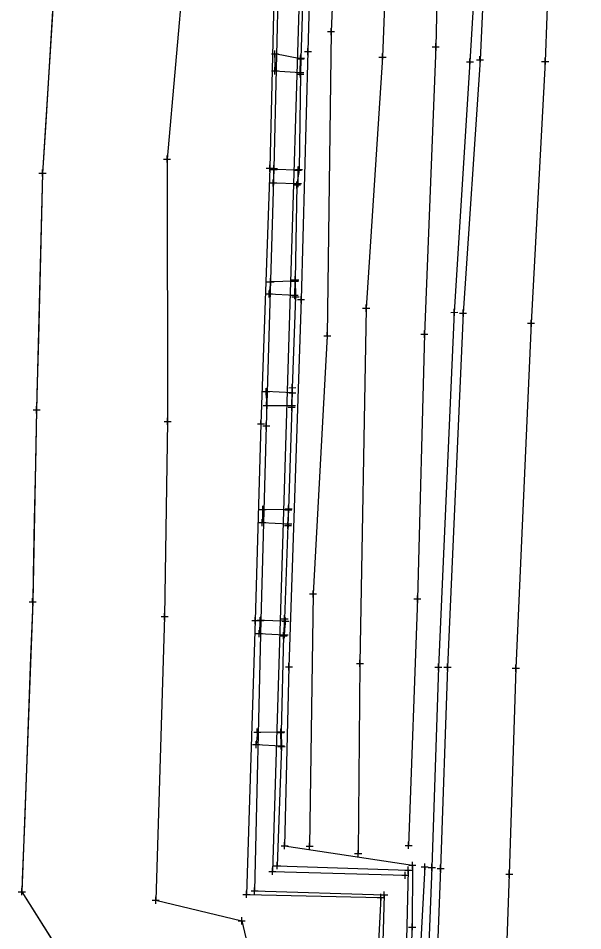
# Model space of a CAD drawing. Extents: x -1 to 1157254, y -1 to 2021979.
# Drawn here: x 1151596.1 to 1151697.6, y 2019737 to 2019901.1 of the extents above; entities that cross this region are included whole.
import ezdxf

# ---------------------------------------------------------------- set-up
doc = ezdxf.new("R2010")
doc.units = 0
for name, color, linetype in [('S_BUILDING_ANNOT', 7, 'Continuous'), ('S_CTL_TABLE', 7, 'Continuous'), ('S_DRIVEWAY_ANNOT', 7, 'Continuous'), ('S_EDGE_BITUMINOUS_ANNOT', 7, 'Continuous'), ('S_EDGE_CONCRETE', 7, 'Continuous'), ('S_EDGE_CONCRETE_ANNOT', 7, 'Continuous'), ('S_EDGE_PAVEMENT', 7, 'Continuous'), ('S_EXIST_ROW', 7, 'Continuous'), ('S_EXISTING_ALIGNMENT', 7, 'Continuous'), ('S_EXISTING_ALIGNMENT_ANNOT', 7, 'Continuous'), ('S_GAS_PUMP_ISLAND_ANNOT', 7, 'Continuous')]:
    doc.layers.add(name, color=color, linetype=linetype)

msp = doc.modelspace()

# ---------------------------------------------------------------- linework, layer by layer
at = {"layer": 'S_BUILDING_ANNOT'}
for p, q in [((1151642.27, 2019894.05), (1151642.27, 2019895.32)), ((1151641.63, 2019894.68), (1151642.9, 2019894.68)), ((1151642.27, 2019894.68), (1151642.27, 2019894.68)), ((1151646.23, 2019893.8), (1151647.51, 2019893.8)), ((1151646.3, 2019893.93), (1151647.57, 2019893.93)), ((1151646.87, 2019893.16), (1151646.87, 2019894.43)), ((1151646.87, 2019893.8), (1151646.87, 2019893.8)), ((1151646.93, 2019893.29), (1151646.93, 2019894.57)), ((1151646.93, 2019893.93), (1151646.93, 2019893.93)), ((1151660.96, 2019894.11), (1151662.23, 2019894.12)), ((1151661.59, 2019893.48), (1151661.59, 2019894.75)), ((1151661.59, 2019894.11), (1151661.59, 2019894.11)), ((1151677.32, 2019892.62), (1151677.32, 2019893.89)), ((1151678.49, 2019893.64), (1151679.76, 2019893.65)), ((1151679.13, 2019893.01), (1151679.12, 2019894.28)), ((1151679.13, 2019893.64), (1151679.13, 2019893.64)), ((1151690.84, 2019892.7), (1151690.84, 2019893.97)), ((1151642.27, 2019891.02), (1151642.27, 2019892.29)), ((1151646.82, 2019890.71), (1151646.82, 2019891.98)), ((1151676.68, 2019893.25), (1151677.95, 2019893.25)), ((1151677.32, 2019893.25), (1151677.32, 2019893.25)), ((1151690.2, 2019893.33), (1151691.47, 2019893.34)), ((1151690.84, 2019893.33), (1151690.84, 2019893.33)), ((1151641.63, 2019891.65), (1151642.9, 2019891.66)), ((1151642.27, 2019891.66), (1151642.27, 2019891.66)), ((1151646.19, 2019891.34), (1151647.46, 2019891.35)), ((1151646.21, 2019891.05), (1151647.48, 2019891.05)), ((1151646.82, 2019891.35), (1151646.82, 2019891.35)), ((1151646.84, 2019890.41), (1151646.84, 2019891.68)), ((1151646.84, 2019891.05), (1151646.84, 2019891.05)), ((1151641.42, 2019873.9), (1151642.69, 2019873.91)), ((1151641.46, 2019874.07), (1151642.73, 2019874.07)), ((1151642.06, 2019873.27), (1151642.05, 2019874.54)), ((1151642.06, 2019873.91), (1151642.06, 2019873.91)), ((1151642.1, 2019873.43), (1151642.1, 2019874.7)), ((1151642.1, 2019874.07), (1151642.1, 2019874.07)), ((1151645.79, 2019873.81), (1151647.06, 2019873.81)), ((1151645.98, 2019873.89), (1151647.25, 2019873.89)), ((1151646.42, 2019873.17), (1151646.42, 2019874.45)), ((1151646.42, 2019873.81), (1151646.42, 2019873.81)), ((1151646.62, 2019873.25), (1151646.61, 2019874.53)), ((1151646.62, 2019873.89), (1151646.62, 2019873.89)), ((1151641.96, 2019870.85), (1151641.95, 2019872.12)), ((1151641.32, 2019871.48), (1151642.59, 2019871.49)), ((1151641.95, 2019871.49), (1151641.95, 2019871.49)), ((1151645.56, 2019871.12), (1151646.84, 2019871.12)), ((1151645.79, 2019871.36), (1151647.06, 2019871.36)), ((1151646.2, 2019870.48), (1151646.2, 2019871.76)), ((1151646.2, 2019871.12), (1151646.2, 2019871.12)), ((1151646.42, 2019870.73), (1151646.42, 2019872)), ((1151646.42, 2019871.36), (1151646.42, 2019871.36)), ((1151641.48, 2019853.08), (1151641.48, 2019854.35)), ((1151645.27, 2019854.05), (1151646.54, 2019854.06)), ((1151645.89, 2019853.17), (1151645.89, 2019854.45)), ((1151645.91, 2019853.42), (1151645.9, 2019854.69)), ((1151645.9, 2019854.05), (1151645.9, 2019854.05)), ((1151640.84, 2019853.71), (1151642.12, 2019853.72)), ((1151641.48, 2019853.71), (1151641.48, 2019853.71)), ((1151645.25, 2019853.81), (1151646.53, 2019853.81)), ((1151645.89, 2019853.81), (1151645.89, 2019853.81)), ((1151640.58, 2019851.51), (1151641.86, 2019851.51)), ((1151641.22, 2019850.88), (1151641.22, 2019852.15)), ((1151641.22, 2019851.51), (1151641.22, 2019851.51)), ((1151645.19, 2019851.27), (1151646.46, 2019851.27)), ((1151645.33, 2019851.01), (1151646.61, 2019851.01)), ((1151645.82, 2019850.63), (1151645.82, 2019851.9)), ((1151645.82, 2019851.27), (1151645.82, 2019851.27)), ((1151645.97, 2019850.37), (1151645.97, 2019851.65)), ((1151645.97, 2019851.01), (1151645.97, 2019851.01)), ((1151673.86, 2019848.2), (1151675.14, 2019848.21)), ((1151674.5, 2019847.57), (1151674.5, 2019848.84)), ((1151674.5, 2019848.21), (1151674.5, 2019848.21)), ((1151675.45, 2019848.06), (1151676.72, 2019848.07)), ((1151676.09, 2019847.43), (1151676.08, 2019848.7)), ((1151676.09, 2019848.07), (1151676.09, 2019848.07)), ((1151687.65, 2019846.23), (1151688.93, 2019846.23)), ((1151688.29, 2019845.59), (1151688.29, 2019846.87)), ((1151688.29, 2019846.23), (1151688.29, 2019846.23)), ((1151640.72, 2019833.32), (1151640.72, 2019834.59)), ((1151644.74, 2019834.65), (1151646.01, 2019834.66)), ((1151645.38, 2019834.02), (1151645.37, 2019835.29)), ((1151645.37, 2019834.65), (1151645.37, 2019834.65)), ((1151645.38, 2019833.07), (1151645.38, 2019834.34)), ((1151640.08, 2019833.96), (1151641.36, 2019833.96)), ((1151640.72, 2019833.96), (1151640.72, 2019833.96)), ((1151644.74, 2019833.7), (1151646.01, 2019833.7)), ((1151645.38, 2019833.7), (1151645.38, 2019833.7)), ((1151640.15, 2019831.47), (1151641.42, 2019831.47)), ((1151640.79, 2019830.84), (1151640.78, 2019832.11)), ((1151640.78, 2019831.47), (1151640.78, 2019831.47)), ((1151644.65, 2019831.14), (1151645.93, 2019831.14)), ((1151644.66, 2019831.44), (1151645.94, 2019831.44)), ((1151645.29, 2019830.5), (1151645.29, 2019831.77)), ((1151645.29, 2019831.14), (1151645.29, 2019831.14)), ((1151645.3, 2019830.8), (1151645.3, 2019832.08)), ((1151645.3, 2019831.44), (1151645.3, 2019831.44)), ((1151640.08, 2019827.76), (1151641.35, 2019827.76)), ((1151640.72, 2019827.13), (1151640.71, 2019828.4)), ((1151640.72, 2019827.76), (1151640.72, 2019827.76)), ((1151640.07, 2019812.12), (1151640.07, 2019813.39)), ((1151644.69, 2019812.05), (1151644.69, 2019813.32)), ((1151644.73, 2019812.21), (1151644.73, 2019813.48)), ((1151639.43, 2019812.76), (1151640.7, 2019812.76)), ((1151640.07, 2019812.76), (1151640.07, 2019812.76)), ((1151644.05, 2019812.69), (1151645.32, 2019812.69)), ((1151644.09, 2019812.84), (1151645.36, 2019812.85)), ((1151644.69, 2019812.69), (1151644.69, 2019812.69)), ((1151644.73, 2019812.85), (1151644.73, 2019812.85)), ((1151639.35, 2019810.38), (1151640.62, 2019810.38)), ((1151639.98, 2019809.75), (1151639.98, 2019811.02)), ((1151639.98, 2019810.38), (1151639.98, 2019810.38)), ((1151643.96, 2019809.88), (1151645.24, 2019809.88)), ((1151644.04, 2019810.17), (1151645.31, 2019810.17)), ((1151644.6, 2019809.25), (1151644.6, 2019810.52)), ((1151644.6, 2019809.88), (1151644.6, 2019809.88)), ((1151644.68, 2019809.53), (1151644.67, 2019810.8)), ((1151644.67, 2019810.17), (1151644.67, 2019810.17)), ((1151639.62, 2019792.11), (1151639.62, 2019793.39)), ((1151639.73, 2019792.19), (1151639.73, 2019793.46)), ((1151643.99, 2019792.45), (1151643.99, 2019793.72)), ((1151638.98, 2019792.75), (1151640.25, 2019792.75)), ((1151639.1, 2019792.82), (1151640.37, 2019792.82)), ((1151639.62, 2019792.75), (1151639.62, 2019792.75)), ((1151639.73, 2019792.82), (1151639.73, 2019792.82)), ((1151643.35, 2019793.09), (1151644.63, 2019793.09)), ((1151643.55, 2019792.64), (1151644.83, 2019792.64)), ((1151643.99, 2019793.09), (1151643.99, 2019793.09)), ((1151644.19, 2019792.01), (1151644.19, 2019793.28)), ((1151644.19, 2019792.64), (1151644.19, 2019792.64)), ((1151638.79, 2019790.42), (1151640.06, 2019790.42)), ((1151639.43, 2019789.78), (1151639.42, 2019791.05)), ((1151639.43, 2019790.42), (1151639.43, 2019790.42)), ((1151643.18, 2019790.03), (1151644.45, 2019790.03)), ((1151643.35, 2019790.21), (1151644.62, 2019790.22)), ((1151643.82, 2019789.39), (1151643.81, 2019790.67)), ((1151643.81, 2019790.03), (1151643.81, 2019790.03)), ((1151643.99, 2019789.58), (1151643.98, 2019790.85)), ((1151643.98, 2019790.21), (1151643.98, 2019790.21)), ((1151671.02, 2019784.4), (1151672.29, 2019784.4)), ((1151671.66, 2019783.76), (1151671.66, 2019785.03)), ((1151671.66, 2019784.4), (1151671.66, 2019784.4)), ((1151672.65, 2019784.38), (1151673.93, 2019784.39)), ((1151673.29, 2019783.75), (1151673.29, 2019785.02)), ((1151673.29, 2019784.38), (1151673.29, 2019784.38)), ((1151684.92, 2019784.19), (1151686.19, 2019784.19)), ((1151685.55, 2019783.56), (1151685.55, 2019784.83)), ((1151685.55, 2019784.19), (1151685.55, 2019784.19)), ((1151638.47, 2019772.71), (1151639.74, 2019772.71)), ((1151639.11, 2019772.07), (1151639.1, 2019773.35)), ((1151639.11, 2019772.71), (1151639.11, 2019772.71)), ((1151642.67, 2019772.63), (1151643.95, 2019772.63)), ((1151642.77, 2019772.72), (1151644.05, 2019772.72)), ((1151643.31, 2019772), (1151643.31, 2019773.27)), ((1151643.31, 2019772.63), (1151643.31, 2019772.63)), ((1151643.41, 2019772.08), (1151643.41, 2019773.36)), ((1151643.41, 2019772.72), (1151643.41, 2019772.72)), ((1151638.26, 2019770.45), (1151639.53, 2019770.45)), ((1151638.9, 2019769.81), (1151638.89, 2019771.08)), ((1151638.89, 2019770.45), (1151638.89, 2019770.45)), ((1151643.37, 2019769.61), (1151643.37, 2019770.88)), ((1151643.44, 2019769.44), (1151643.44, 2019770.71)), ((1151642.74, 2019770.24), (1151644.01, 2019770.24)), ((1151642.81, 2019770.07), (1151644.08, 2019770.08)), ((1151643.37, 2019770.24), (1151643.37, 2019770.24)), ((1151643.44, 2019770.08), (1151643.44, 2019770.08)), ((1151642.66, 2019748.01), (1151642.66, 2019749.28)), ((1151670.47, 2019747.71), (1151670.47, 2019748.99)), ((1151641.18, 2019747.63), (1151642.46, 2019747.63)), ((1151641.82, 2019747), (1151641.82, 2019748.27)), ((1151641.82, 2019747.63), (1151641.82, 2019747.63)), ((1151642.02, 2019748.65), (1151643.3, 2019748.65)), ((1151642.66, 2019748.65), (1151642.66, 2019748.65)), ((1151665.59, 2019747.86), (1151666.87, 2019747.86)), ((1151665.7, 2019746.3), (1151665.7, 2019747.58)), ((1151666.23, 2019747.22), (1151666.23, 2019748.49)), ((1151666.23, 2019747.86), (1151666.23, 2019747.86)), ((1151669.83, 2019748.35), (1151671.11, 2019748.35)), ((1151670.47, 2019748.35), (1151670.47, 2019748.35)), ((1151671.4, 2019748.15), (1151672.67, 2019748.15)), ((1151672.04, 2019747.52), (1151672.04, 2019748.79)), ((1151672.04, 2019748.15), (1151672.04, 2019748.15)), ((1151684.39, 2019746.5), (1151684.39, 2019747.77)), ((1151665.06, 2019746.94), (1151666.33, 2019746.94)), ((1151665.7, 2019746.94), (1151665.7, 2019746.94)), ((1151683.76, 2019747.13), (1151685.03, 2019747.14)), ((1151684.39, 2019747.13), (1151684.39, 2019747.13)), ((1151637.98, 2019744.11), (1151639.25, 2019744.11)), ((1151638.62, 2019743.47), (1151638.61, 2019744.74)), ((1151638.61, 2019744.11), (1151638.61, 2019744.11)), ((1151661.28, 2019743.39), (1151662.55, 2019743.39)), ((1151661.92, 2019742.75), (1151661.92, 2019744.03)), ((1151661.92, 2019743.39), (1151661.92, 2019743.39))]:
    msp.add_line(p, q, dxfattribs=at)
at = {"layer": 'S_CTL_TABLE'}
for p, q in [((1151651.73, 2019898.7), (1151653, 2019898.71)), ((1151652.37, 2019898.07), (1151652.36, 2019899.34)), ((1151652.36, 2019898.71), (1151652.36, 2019898.71)), ((1151647.56, 2019895.11), (1151648.83, 2019895.11)), ((1151648.19, 2019894.48), (1151648.19, 2019895.75)), ((1151648.19, 2019895.11), (1151648.19, 2019895.11)), ((1151670.54, 2019895.97), (1151671.81, 2019895.97)), ((1151671.18, 2019895.33), (1151671.17, 2019896.6)), ((1151671.17, 2019895.97), (1151671.17, 2019895.97)), ((1151660.97, 2019894.11), (1151662.24, 2019894.11)), ((1151661.61, 2019893.47), (1151661.6, 2019894.75)), ((1151661.61, 2019894.11), (1151661.61, 2019894.11)), ((1151622.26, 2019875.79), (1151623.53, 2019875.79)), ((1151622.89, 2019875.16), (1151622.89, 2019876.43)), ((1151622.89, 2019875.79), (1151622.89, 2019875.79)), ((1151600.5, 2019872.62), (1151600.5, 2019873.89)), ((1151640.72, 2019874.12), (1151641.99, 2019874.13)), ((1151641.36, 2019873.49), (1151641.35, 2019874.76)), ((1151641.35, 2019874.13), (1151641.35, 2019874.13)), ((1151599.86, 2019873.25), (1151601.14, 2019873.26)), ((1151600.5, 2019873.25), (1151600.5, 2019873.25)), ((1151646.97, 2019849.87), (1151646.97, 2019851.14)), ((1151646.34, 2019850.51), (1151647.61, 2019850.51)), ((1151646.97, 2019850.51), (1151646.97, 2019850.51)), ((1151658.67, 2019848.32), (1151658.67, 2019849.59)), ((1151658.03, 2019848.95), (1151659.31, 2019848.96)), ((1151658.67, 2019848.96), (1151658.67, 2019848.96)), ((1151651.69, 2019843.35), (1151651.68, 2019844.62)), ((1151668.5, 2019844.27), (1151669.77, 2019844.27)), ((1151669.13, 2019843.63), (1151669.13, 2019844.91)), ((1151669.13, 2019844.27), (1151669.13, 2019844.27)), ((1151651.05, 2019843.99), (1151652.32, 2019843.99)), ((1151651.68, 2019843.99), (1151651.68, 2019843.99)), ((1151599.44, 2019830.02), (1151599.43, 2019831.3)), ((1151598.8, 2019830.66), (1151600.07, 2019830.66)), ((1151599.44, 2019830.66), (1151599.44, 2019830.66)), ((1151622.35, 2019828.58), (1151623.62, 2019828.58)), ((1151622.99, 2019827.95), (1151622.99, 2019829.22)), ((1151622.99, 2019828.58), (1151622.99, 2019828.58)), ((1151639.13, 2019828.13), (1151640.4, 2019828.13)), ((1151639.77, 2019827.49), (1151639.76, 2019828.76)), ((1151639.76, 2019828.13), (1151639.76, 2019828.13)), ((1151598.74, 2019795.52), (1151598.73, 2019796.79)), ((1151648.48, 2019797.55), (1151649.76, 2019797.55)), ((1151649.12, 2019796.91), (1151649.12, 2019798.18)), ((1151649.12, 2019797.55), (1151649.12, 2019797.55)), ((1151667.23, 2019796.65), (1151668.5, 2019796.66)), ((1151667.87, 2019796.02), (1151667.87, 2019797.29)), ((1151667.87, 2019796.65), (1151667.87, 2019796.65)), ((1151598.1, 2019796.15), (1151599.37, 2019796.15)), ((1151598.74, 2019796.15), (1151598.74, 2019796.15)), ((1151621.82, 2019793.47), (1151623.09, 2019793.47)), ((1151622.45, 2019792.83), (1151622.45, 2019794.1)), ((1151622.45, 2019793.47), (1151622.45, 2019793.47)), ((1151638.74, 2019792.12), (1151638.74, 2019793.39)), ((1151638.11, 2019792.75), (1151639.38, 2019792.75)), ((1151638.74, 2019792.75), (1151638.74, 2019792.75)), ((1151657.53, 2019784.41), (1151657.53, 2019785.68)), ((1151644.15, 2019784.43), (1151645.43, 2019784.43)), ((1151644.79, 2019783.8), (1151644.79, 2019785.07)), ((1151644.79, 2019784.43), (1151644.79, 2019784.43)), ((1151656.9, 2019785.04), (1151658.17, 2019785.04)), ((1151657.53, 2019785.04), (1151657.53, 2019785.04)), ((1151643.36, 2019752.25), (1151644.64, 2019752.25)), ((1151644, 2019751.61), (1151644, 2019752.88)), ((1151648.49, 2019751.53), (1151648.49, 2019752.8)), ((1151665.67, 2019752.32), (1151666.94, 2019752.32)), ((1151666.3, 2019751.69), (1151666.3, 2019752.96)), ((1151666.3, 2019752.32), (1151666.3, 2019752.32)), ((1151644, 2019752.25), (1151644, 2019752.25)), ((1151647.86, 2019752.16), (1151649.13, 2019752.17)), ((1151648.49, 2019752.16), (1151648.49, 2019752.16)), ((1151656.58, 2019750.84), (1151657.86, 2019750.84)), ((1151657.22, 2019750.2), (1151657.22, 2019751.48)), ((1151657.22, 2019750.84), (1151657.22, 2019750.84)), ((1151666.98, 2019748.1), (1151666.97, 2019749.37)), ((1151669.18, 2019747.81), (1151669.18, 2019749.08)), ((1151666.34, 2019748.73), (1151667.61, 2019748.73)), ((1151666.97, 2019748.73), (1151666.97, 2019748.73)), ((1151668.54, 2019748.45), (1151669.81, 2019748.45)), ((1151669.18, 2019748.45), (1151669.18, 2019748.45)), ((1151596.78, 2019743.35), (1151596.78, 2019744.62)), ((1151637.17, 2019742.85), (1151637.17, 2019744.12)), ((1151596.14, 2019743.98), (1151597.42, 2019743.98)), ((1151596.78, 2019743.98), (1151596.78, 2019743.98)), ((1151620.2, 2019742.44), (1151621.48, 2019742.44)), ((1151620.84, 2019741.8), (1151620.84, 2019743.08)), ((1151620.84, 2019742.44), (1151620.84, 2019742.44)), ((1151636.53, 2019743.48), (1151637.8, 2019743.48)), ((1151637.17, 2019743.48), (1151637.17, 2019743.48)), ((1151660.66, 2019742.94), (1151661.93, 2019742.94)), ((1151661.3, 2019742.31), (1151661.29, 2019743.58)), ((1151661.29, 2019742.94), (1151661.29, 2019742.94)), ((1151636.3, 2019738.1), (1151636.3, 2019739.37)), ((1151635.66, 2019738.73), (1151636.93, 2019738.73)), ((1151636.3, 2019738.73), (1151636.3, 2019738.73)), ((1151666.3, 2019737.6), (1151667.57, 2019737.6)), ((1151666.93, 2019736.97), (1151666.93, 2019738.24)), ((1151666.93, 2019737.6), (1151666.93, 2019737.6))]:
    msp.add_line(p, q, dxfattribs=at)
at = {"layer": 'S_DRIVEWAY_ANNOT'}
msp.add_lwpolyline([(1151665.46, 2019997.13), (1151663.36, 2019996.12), (1151663.12, 2019992.53), (1151663.2, 2019991.07), (1151662.96, 2019980.26), (1151662.89, 2019928.54), (1151661.59, 2019894.11)], dxfattribs=at)
at = {"layer": 'S_EDGE_BITUMINOUS_ANNOT'}
for points in [[(1151607.12, 2020071.45), (1151606.31, 2020054.38), (1151606.85, 2020036.33), (1151605.09, 2020007.23), (1151604.63, 2019981.77), (1151602.7, 2019945.78), (1151602.94, 2019912.41), (1151600.5, 2019873.25), (1151599.44, 2019830.66), (1151598.74, 2019796.15), (1151596.78, 2019743.98), (1151608.67, 2019725.04), (1151619.34, 2019706.28), (1151616.5, 2019673.91), (1151619.15, 2019642.05), (1151612.56, 2019585.86)], [(1151653.95, 2020072.27), (1151652.07, 2020034.64), (1151651.26, 2020006.18), (1151650.73, 2019980.19), (1151649.15, 2019929.86), (1151648.19, 2019895.11), (1151646.97, 2019850.51), (1151644.79, 2019784.43), (1151644, 2019752.25), (1151666.97, 2019748.73), (1151666.93, 2019737.6), (1151664.74, 2019694.21), (1151663.68, 2019658.27), (1151661.79, 2019619.06), (1151660.51, 2019587.98)], [(1151646.48, 2020070.5), (1151645.8, 2020053.02), (1151645.99, 2020034.01), (1151645.02, 2020007.54), (1151644.06, 2019979.93), (1151643.35, 2019954), (1151642.18, 2019909.55), (1151641.35, 2019874.13), (1151639.76, 2019828.13), (1151638.74, 2019792.75), (1151637.17, 2019743.48), (1151661.29, 2019742.94), (1151660.5, 2019727.92), (1151659.29, 2019705.26), (1151658.18, 2019672.15), (1151656.97, 2019640.74), (1151652.85, 2019578.69)], [(1151628.49, 2020031.27), (1151627.59, 2020008.23), (1151627.98, 2019980.4), (1151627.06, 2019954.27), (1151625.87, 2019909.87), (1151622.89, 2019875.79), (1151622.99, 2019828.58), (1151622.45, 2019793.47), (1151620.84, 2019742.44), (1151636.3, 2019738.73), (1151644.19, 2019705.39), (1151640.83, 2019671.8), (1151639.12, 2019641.57), (1151636, 2019581.03)], [(1151656.72, 2020009.73), (1151654.72, 2019954.2), (1151652.36, 2019898.71), (1151651.68, 2019843.99), (1151649.12, 2019797.55), (1151648.49, 2019752.16)], [(1151676.11, 2020009.8), (1151672.42, 2019953.34), (1151671.17, 2019895.97), (1151669.13, 2019844.27), (1151667.87, 2019796.65), (1151666.3, 2019752.32)], [(1151661.61, 2019894.11), (1151658.67, 2019848.96), (1151657.53, 2019785.04), (1151657.22, 2019750.84)], [(1151669.18, 2019748.45), (1151666.3, 2019694.41)]]:
    msp.add_lwpolyline(points, dxfattribs=at)
at = {"layer": 'S_EDGE_CONCRETE'}
msp.add_lwpolyline([(1151685.06, 2020069.14), (1151683.87, 2020032.67), (1151682.97, 2020002.76), (1151682.31, 2019993.18), (1151681.89, 2019976.14), (1151680.5, 2019926.47), (1151680.04, 2019913.21), (1151679.13, 2019893.64), (1151676.09, 2019848.07), (1151673.29, 2019784.38), (1151672.04, 2019748.15), (1151669.94, 2019693.4), (1151667.13, 2019648.93), (1151665.32, 2019618.35), (1151663.56, 2019588.8)], dxfattribs=at)
at = {"layer": 'S_EDGE_CONCRETE_ANNOT'}
msp.add_lwpolyline([(1151697.58, 2020069.16), (1151696.32, 2020031.2), (1151695.16, 2020002.87), (1151694.79, 2019992.42), (1151694.06, 2019975.28), (1151692.04, 2019926.02), (1151690.84, 2019893.33), (1151688.29, 2019846.23), (1151685.55, 2019784.19), (1151684.39, 2019747.13), (1151682.41, 2019690.88), (1151677.44, 2019534.74)], dxfattribs=at)
at = {"layer": 'S_EDGE_PAVEMENT'}
msp.add_lwpolyline([(1151678.47, 2019913.2), (1151677.32, 2019893.25), (1151674.5, 2019848.21), (1151671.66, 2019784.4), (1151670.47, 2019748.35), (1151668.33, 2019693.33), (1151666.31, 2019657.65), (1151663.78, 2019619.32), (1151661.98, 2019588.03), (1151660.12, 2019562.72), (1151658.24, 2019535.25), (1151657.78, 2019525.86), (1151655.58, 2019494.48), (1151653.12, 2019454.64), (1151651.07, 2019450.93), (1151638.9, 2019407.22), (1151634.97, 2019387.23), (1151628.88, 2019364.3), (1151623.2, 2019345.64), (1151615.74, 2019326.8), (1151606.22, 2019302.36), (1151602.28, 2019293.49), (1151600.48, 2019290.06)], dxfattribs=at)
at = {"layer": 'S_EXIST_ROW'}
for points in [[(1151642.27, 2019894.68), (1151642.27, 2019891.66), (1151646.82, 2019891.35), (1151646.87, 2019893.8)], [(1151642.06, 2019873.91), (1151641.95, 2019871.49), (1151646.42, 2019871.36), (1151646.42, 2019873.81)], [(1151641.48, 2019853.71), (1151641.22, 2019851.51), (1151645.82, 2019851.27), (1151645.89, 2019853.81)], [(1151640.72, 2019833.96), (1151640.78, 2019831.47), (1151645.3, 2019831.44), (1151645.38, 2019833.7)], [(1151640.07, 2019812.76), (1151639.98, 2019810.38), (1151644.67, 2019810.17), (1151644.69, 2019812.69)], [(1151639.62, 2019792.75), (1151639.43, 2019790.42), (1151643.98, 2019790.21), (1151644.19, 2019792.64)], [(1151639.11, 2019772.71), (1151638.89, 2019770.45), (1151643.37, 2019770.24), (1151643.31, 2019772.63)]]:
    msp.add_lwpolyline(points, close=True, dxfattribs=at)
at = {"layer": 'S_EXISTING_ALIGNMENT'}
msp.add_lwpolyline([(1151651.6, 2020070.81), (1151650.98, 2020050.07), (1151649.79, 2020008.91), (1151641.82, 2019747.63), (1151665.7, 2019746.94)], dxfattribs=at)
at = {"layer": 'S_EXISTING_ALIGNMENT_ANNOT'}
for points in [[(1151647.62, 2020050.68), (1151646.63, 2020034.09), (1151646.44, 2020025.25), (1151646.09, 2020007.55), (1151645.2, 2019979.61), (1151644.58, 2019953.74), (1151642.89, 2019909.9), (1151642.1, 2019874.07), (1151640.72, 2019827.76), (1151639.73, 2019792.82), (1151638.61, 2019744.11), (1151661.92, 2019743.39), (1151660.85, 2019705.31), (1151658.97, 2019672.34), (1151658, 2019640.31), (1151654.6, 2019578.39)], [(1151647.44, 2019911.03), (1151646.93, 2019893.93), (1151646.84, 2019891.05), (1151646.62, 2019873.89), (1151646.2, 2019871.12), (1151645.9, 2019854.05), (1151645.97, 2019851.01), (1151645.37, 2019834.65), (1151645.29, 2019831.14), (1151644.73, 2019812.85), (1151644.6, 2019809.88), (1151643.99, 2019793.09), (1151643.81, 2019790.03), (1151643.41, 2019772.72), (1151643.44, 2019770.08), (1151642.66, 2019748.65), (1151666.23, 2019747.86), (1151665.74, 2019727.81), (1151663.26, 2019666.63), (1151661.9, 2019633.24), (1151660.79, 2019605.72), (1151659.91, 2019584.82)]]:
    msp.add_lwpolyline(points, dxfattribs=at)
at = {"layer": 'S_GAS_PUMP_ISLAND_ANNOT'}
msp.add_lwpolyline([(1151602.32, 2019902.43), (1151601.7, 2019892.45), (1151601.08, 2019882.47), (1151600.5, 2019873.25), (1151600.25, 2019863.33), (1151600, 2019853.4), (1151599.76, 2019843.47), (1151599.51, 2019833.54), (1151599.44, 2019830.66), (1151599.24, 2019820.76), (1151599.03, 2019810.86), (1151598.83, 2019800.95), (1151598.74, 2019796.15), (1151598.36, 2019786.16), (1151597.99, 2019776.17), (1151597.61, 2019766.17), (1151597.24, 2019756.18), (1151596.86, 2019746.19), (1151596.78, 2019743.98), (1151602.1, 2019735.51)], dxfattribs=at)

doc.saveas('drawing.dxf')
